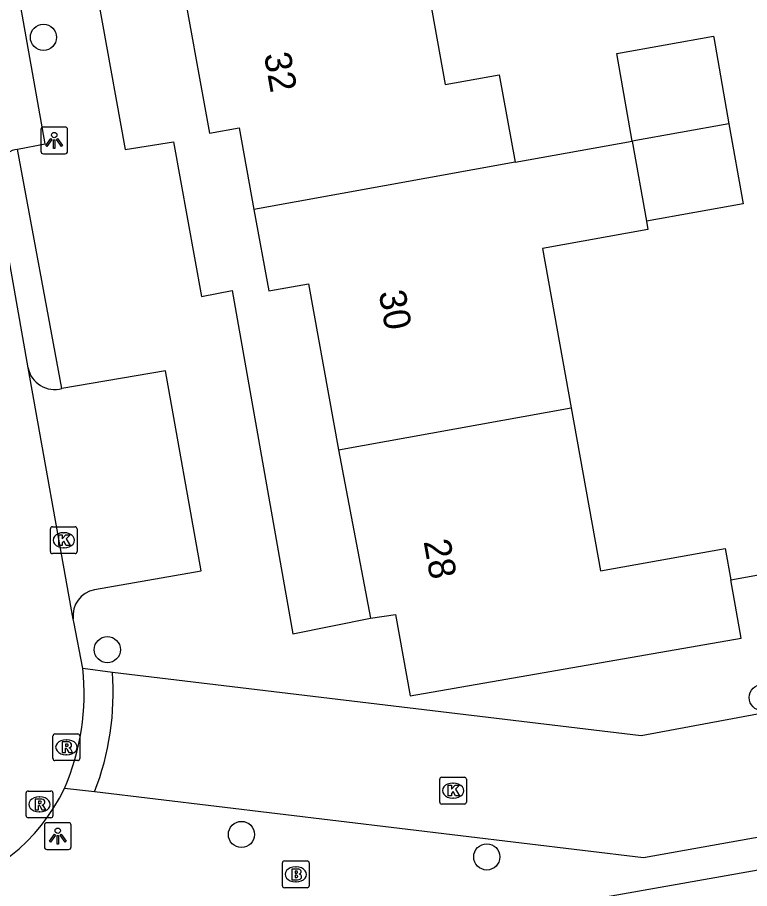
# Model space of a CAD drawing. Extents: x 157793 to 159380, y 380882 to 382313.
# Drawn here: x 158941.3 to 158968.64, y 381629.3 to 381661.84 of the extents above; entities that cross this region are included whole.
import ezdxf

# ---------------------------------------------------------------- set-up
doc = ezdxf.new("R2010")
doc.units = 0
for name, color, linetype in [('IMGEO_Boom', 7, 'Continuous'), ('IMGEO_Brandkraan', 7, 'Continuous'), ('IMGEO_Kolk', 7, 'Continuous'), ('IMGEO_Lichtpunt', 7, 'Continuous'), ('IMGEO_Pand', 7, 'Continuous'), ('IMGEO_Pand_nummerreeks', 7, 'Continuous'), ('IMGEO_Rijbaan_lokaal_open', 7, 'Continuous'), ('IMGEO_Rioolput', 7, 'Continuous'), ('IMGEO_Voetpad_open', 7, 'Continuous')]:
    doc.layers.add(name, color=color, linetype=linetype)

msp = doc.modelspace()

# ---------------------------------------------------------------- linework, layer by layer
at = {"layer": 'IMGEO_Boom'}
for centre in [(158942.272, 381661.099), (158944.657, 381638.227), (158969.115, 381636.438), (158949.665, 381631.327), (158958.828, 381630.487)]:
    msp.add_circle(centre, 0.489, dxfattribs=at)
at = {"layer": 'IMGEO_Brandkraan'}
for p, q in [((158951.194, 381629.409), (158951.194, 381630.261)), ((158951.269, 381630.335), (158952.121, 381630.335)), ((158952.195, 381630.261), (158952.195, 381629.409)), ((158951.682, 381630.115), (158951.707, 381630.115)), ((158952.121, 381629.335), (158951.269, 381629.335)), ((158951.705, 381629.555), (158951.68, 381629.555))]:
    msp.add_line(p, q, dxfattribs=at)
for points in [[(158951.194, 381629.409), (158951.194, 381630.261)], [(158951.269, 381630.335), (158952.121, 381630.335)], [(158952.195, 381630.261), (158952.195, 381629.409)], [(158951.542, 381630.035), (158951.542, 381629.635), (158951.755, 381629.635)], [(158951.773, 381630.035), (158951.542, 381630.035)], [(158951.721, 381629.954), (158951.667, 381629.954), (158951.667, 381629.878)], [(158951.667, 381629.878), (158951.72, 381629.878)], [(158951.729, 381629.802), (158951.667, 381629.802), (158951.667, 381629.721)], [(158951.667, 381629.721), (158951.729, 381629.721)], [(158952.121, 381629.335), (158951.269, 381629.335)]]:
    msp.add_lwpolyline(points, dxfattribs=at)
for centre, radius, start, end in [((158951.271, 381630.259), 0.0765, 91.552, 178.448), ((158951.271, 381630.259), 0.0765, 91.552, 178.448), ((158952.119, 381630.259), 0.0765, 1.552, 88.448), ((158952.119, 381630.259), 0.0765, 1.552, 88.448), ((158951.722, 381629.916), 0.0379, 267.8285, 90.9355), ((158951.777, 381629.89), 0.145, 59.4692, 91.5367), ((158951.802, 381629.937), 0.0922, 285.5137, 58.1501), ((158951.73, 381629.761), 0.0404, 269.8759, 90.5077), ((158951.761, 381629.886), 0.251, 268.6676, 293.5347), ((158951.807, 381629.745), 0.105, 301.3115, 78.989), ((158951.271, 381629.411), 0.0765, 181.552, 268.448), ((158951.271, 381629.411), 0.0765, 181.552, 268.448), ((158952.119, 381629.411), 0.0765, 271.552, 358.448), ((158952.119, 381629.411), 0.0765, 271.552, 358.448)]:
    msp.add_arc(centre, radius, start, end, dxfattribs=at)
for centre, major_axis, ratio, start_param, end_param in [((158951.681, 381629.835), (-0.387, 0.002), 0.722429, 4.712389, 7.853982), ((158951.706, 381629.835), (-0.39, 0.002), 0.717154, 1.570796, 4.712389)]:
    msp.add_ellipse(centre, major_axis=major_axis, ratio=ratio, start_param=start_param, end_param=end_param, dxfattribs=at)
at = {"layer": 'IMGEO_Kolk'}
for p, q in [((158942.529, 381641.89), (158942.529, 381642.742)), ((158942.604, 381642.816), (158943.456, 381642.816)), ((158943.53, 381642.742), (158943.53, 381641.89)), ((158943.017, 381642.596), (158943.042, 381642.596)), ((158943.04, 381642.036), (158943.015, 381642.036)), ((158943.456, 381641.816), (158942.604, 381641.816)), ((158957.068, 381632.537), (158957.068, 381633.389)), ((158957.143, 381633.463), (158957.995, 381633.463)), ((158957.556, 381633.243), (158957.581, 381633.243)), ((158958.069, 381633.389), (158958.069, 381632.537)), ((158957.579, 381632.683), (158957.554, 381632.683)), ((158957.995, 381632.463), (158957.143, 381632.463))]:
    msp.add_line(p, q, dxfattribs=at)
for points in [[(158942.529, 381641.89), (158942.529, 381642.742)], [(158942.604, 381642.816), (158943.456, 381642.816)], [(158943.53, 381642.742), (158943.53, 381641.89)], [(158942.85, 381642.516), (158942.973, 381642.516), (158942.973, 381642.365), (158943.103, 381642.516), (158943.267, 381642.516), (158943.121, 381642.365), (158943.274, 381642.116), (158943.122, 381642.116), (158943.037, 381642.28), (158942.973, 381642.213), (158942.973, 381642.116), (158942.85, 381642.116), (158942.85, 381642.516)], [(158943.456, 381641.816), (158942.604, 381641.816)], [(158957.068, 381632.537), (158957.068, 381633.389)], [(158957.143, 381633.463), (158957.995, 381633.463)], [(158958.069, 381633.389), (158958.069, 381632.537)], [(158957.389, 381633.163), (158957.512, 381633.163), (158957.512, 381633.012), (158957.642, 381633.163), (158957.806, 381633.163), (158957.66, 381633.012), (158957.813, 381632.763), (158957.661, 381632.763), (158957.576, 381632.927), (158957.512, 381632.86), (158957.512, 381632.763), (158957.389, 381632.763), (158957.389, 381633.163)], [(158957.995, 381632.463), (158957.143, 381632.463)]]:
    msp.add_lwpolyline(points, dxfattribs=at)
for centre, start, end in [((158942.606, 381642.74), 91.552, 178.448), ((158942.606, 381642.74), 91.552, 178.448), ((158943.454, 381642.74), 1.552, 88.448), ((158943.454, 381642.74), 1.552, 88.448), ((158942.606, 381641.892), 181.552, 268.448), ((158942.606, 381641.892), 181.552, 268.448), ((158943.454, 381641.892), 271.552, 358.448), ((158943.454, 381641.892), 271.552, 358.448), ((158957.145, 381633.387), 91.552, 178.448), ((158957.145, 381633.387), 91.552, 178.448), ((158957.993, 381633.387), 1.552, 88.448), ((158957.993, 381633.387), 1.552, 88.448), ((158957.145, 381632.539), 181.552, 268.448), ((158957.145, 381632.539), 181.552, 268.448), ((158957.993, 381632.539), 271.552, 358.448), ((158957.993, 381632.539), 271.552, 358.448)]:
    msp.add_arc(centre, 0.0765, start, end, dxfattribs=at)
for centre, major_axis, ratio, start_param, end_param in [((158943.016, 381642.316), (-0.387, 0.002), 0.722429, 4.712389, 7.853982), ((158943.041, 381642.316), (-0.39, 0.002), 0.717154, 1.570796, 4.712389), ((158957.555, 381632.963), (-0.387, 0.002), 0.722429, 4.712389, 7.853982), ((158957.58, 381632.963), (-0.39, 0.002), 0.717154, 1.570796, 4.712389)]:
    msp.add_ellipse(centre, major_axis=major_axis, ratio=ratio, start_param=start_param, end_param=end_param, dxfattribs=at)
at = {"layer": 'IMGEO_Lichtpunt'}
for p, q in [((158942.176, 381657.651), (158942.176, 381656.844)), ((158942.176, 381657.651), (158942.176, 381656.844)), ((158943.078, 381657.746), (158942.27, 381657.746)), ((158943.078, 381657.746), (158942.27, 381657.746)), ((158943.172, 381656.844), (158943.172, 381657.651)), ((158943.172, 381656.844), (158943.172, 381657.651)), ((158942.27, 381656.75), (158943.078, 381656.75)), ((158942.27, 381656.75), (158943.078, 381656.75)), ((158942.308, 381631.669), (158942.308, 381630.862)), ((158942.308, 381631.669), (158942.308, 381630.862)), ((158943.21, 381631.764), (158942.402, 381631.764)), ((158943.21, 381631.764), (158942.402, 381631.764)), ((158943.304, 381630.862), (158943.304, 381631.669)), ((158943.304, 381630.862), (158943.304, 381631.669)), ((158942.402, 381630.768), (158943.21, 381630.768)), ((158942.402, 381630.768), (158943.21, 381630.768))]:
    msp.add_line(p, q, dxfattribs=at)
for points in [[(158942.55, 381657.315), (158942.589, 381657.287), (158942.401, 381657.025), (158942.363, 381657.052), (158942.55, 381657.315)], [(158942.652, 381657.267), (158942.699, 381657.267), (158942.699, 381656.945), (158942.652, 381656.945), (158942.652, 381657.267)], [(158942.762, 381657.287), (158942.8, 381657.314), (158942.987, 381657.052), (158942.948, 381657.024), (158942.762, 381657.287)], [(158942.682, 381631.333), (158942.721, 381631.305), (158942.533, 381631.043), (158942.495, 381631.07), (158942.682, 381631.333)], [(158942.784, 381631.285), (158942.831, 381631.285), (158942.831, 381630.963), (158942.784, 381630.963), (158942.784, 381631.285)], [(158942.894, 381631.305), (158942.932, 381631.332), (158943.119, 381631.07), (158943.08, 381631.042), (158942.894, 381631.305)]]:
    msp.add_lwpolyline(points, dxfattribs=at)
for centre in [(158942.675, 381657.449), (158942.807, 381631.467)]:
    msp.add_circle(centre, 0.0994, dxfattribs=at)
for centre, start, end in [((158942.27, 381657.651), 90, 180), ((158942.27, 381657.651), 90, 180), ((158943.078, 381657.651), 0, 90), ((158943.078, 381657.651), 0, 90), ((158942.27, 381656.844), 180, 270), ((158942.27, 381656.844), 180, 270), ((158943.078, 381656.844), 270, 0), ((158943.078, 381656.844), 270, 360), ((158942.402, 381631.669), 90, 180), ((158942.402, 381631.669), 90, 180), ((158943.21, 381631.669), 0, 90), ((158943.21, 381631.669), 0, 90), ((158942.402, 381630.862), 180, 270), ((158942.402, 381630.862), 180, 270), ((158943.21, 381630.862), 270, 0), ((158943.21, 381630.862), 270, 360)]:
    msp.add_arc(centre, 0.0946, start, end, dxfattribs=at)
at = {"layer": 'IMGEO_Pand'}
for points in [[(158956.164, 381665.506), (158957.276, 381659.339), (158959.294, 381659.703), (158959.884, 381656.431)], [(158947.317, 381663.911), (158948.47, 381657.513), (158949.586, 381657.714), (158950.134, 381654.674)], [(158964.25, 381657.218), (158963.682, 381660.494), (158967.291, 381661.146), (158967.302, 381661.086), (158967.864, 381657.869)], [(158967.864, 381657.869), (158964.25, 381657.218)], [(158967.864, 381657.869), (158968.403, 381654.879), (158964.789, 381654.227)], [(158959.884, 381656.431), (158964.25, 381657.218)], [(158964.25, 381657.218), (158964.789, 381654.227)], [(158959.884, 381656.431), (158950.134, 381654.674)], [(158950.134, 381654.674), (158950.684, 381651.626), (158952.169, 381651.894), (158953.287, 381645.691)], [(158964.789, 381654.227), (158964.845, 381653.918), (158960.908, 381653.209), (158961.981, 381647.262)], [(158953.287, 381645.691), (158961.981, 381647.262)], [(158961.981, 381647.262), (158963.079, 381641.169), (158967.725, 381642.006), (158967.936, 381640.838)], [(158953.287, 381645.691), (158954.479, 381639.407)], [(158954.479, 381639.407), (158955.421, 381639.547), (158955.969, 381636.509), (158968.329, 381638.652), (158967.936, 381640.838)]]:
    msp.add_lwpolyline(points, dxfattribs=at)
at = {"layer": 'IMGEO_Rijbaan_lokaal_open'}
for points in [[(158941.699, 381648.753), (158940.458, 381655.767)], [(158943.384, 381639.371), (158941.699, 381648.753)], [(158943.739, 381637.525), (158943.403, 381639.267), (158943.384, 381639.371)], [(158979.706, 381637.712), (158980.488, 381633.274), (158964.678, 381630.448), (158944.178, 381632.922)], [(158970.001, 381636.014), (158964.589, 381635.012), (158944.845, 381637.381)]]:
    msp.add_lwpolyline(points, dxfattribs=at)
for centre, radius, start, end in [((158935.059, 381636.561), 8.733, 336.2691, 6.3405), ((158934.793, 381636.605), 10.082, 338.5716, 4.4134), ((158936.662, 381636.08), 7.075, 282.212, 334.6063)]:
    msp.add_arc(centre, radius, start, end, dxfattribs=at)
at = {"layer": 'IMGEO_Rioolput'}
for p, q in [((158942.628, 381634.157), (158942.628, 381635.009)), ((158942.703, 381635.083), (158943.555, 381635.083)), ((158943.116, 381634.863), (158943.141, 381634.863)), ((158943.629, 381635.009), (158943.629, 381634.157)), ((158943.139, 381634.303), (158943.114, 381634.303)), ((158943.555, 381634.083), (158942.703, 381634.083)), ((158941.625, 381632.023), (158941.625, 381632.875)), ((158941.7, 381632.949), (158942.552, 381632.949)), ((158942.626, 381632.875), (158942.626, 381632.023)), ((158942.113, 381632.729), (158942.138, 381632.729)), ((158942.552, 381631.949), (158941.7, 381631.949)), ((158942.136, 381632.169), (158942.111, 381632.169))]:
    msp.add_line(p, q, dxfattribs=at)
for points in [[(158942.628, 381634.157), (158942.628, 381635.009)], [(158942.703, 381635.083), (158943.555, 381635.083)], [(158943.629, 381635.009), (158943.629, 381634.157)], [(158943.217, 381634.781), (158942.965, 381634.783), (158942.965, 381634.383)], [(158942.965, 381634.383), (158943.089, 381634.383), (158943.089, 381634.545), (158943.1, 381634.545)], [(158943.143, 381634.702), (158943.089, 381634.702), (158943.089, 381634.621)], [(158943.089, 381634.621), (158943.141, 381634.621)], [(158943.147, 381634.516), (158943.218, 381634.383), (158943.358, 381634.383), (158943.293, 381634.509)], [(158943.555, 381634.083), (158942.703, 381634.083)], [(158941.625, 381632.023), (158941.625, 381632.875)], [(158941.7, 381632.949), (158942.552, 381632.949)], [(158942.626, 381632.875), (158942.626, 381632.023)], [(158942.214, 381632.647), (158941.962, 381632.649), (158941.962, 381632.249)], [(158942.14, 381632.568), (158942.086, 381632.568), (158942.086, 381632.487)], [(158941.962, 381632.249), (158942.086, 381632.249), (158942.086, 381632.411), (158942.097, 381632.411)], [(158942.086, 381632.487), (158942.138, 381632.487)], [(158942.144, 381632.382), (158942.215, 381632.249), (158942.355, 381632.249), (158942.29, 381632.375)], [(158942.552, 381631.949), (158941.7, 381631.949)]]:
    msp.add_lwpolyline(points, dxfattribs=at)
for centre, radius, start, end in [((158942.705, 381635.007), 0.0765, 91.552, 178.448), ((158942.705, 381635.007), 0.0765, 91.552, 178.448), ((158943.553, 381635.007), 0.0765, 1.552, 88.448), ((158943.553, 381635.007), 0.0765, 1.552, 88.448), ((158943.099, 381634.492), 0.0533, 26.0293, 88.6989), ((158943.125, 381634.81), 0.19, 274.7715, 282.9687), ((158943.149, 381634.606), 0.0964, 77.0061, 93.1865), ((158943.163, 381634.663), 0.0378, 276.6634, 79.6772), ((158943.216, 381634.671), 0.109, 350.3612, 89.416), ((158943.214, 381634.671), 0.112, 277.5842, 350.9817), ((158943.198, 381634.456), 0.108, 29.5134, 73.7905), ((158942.705, 381634.159), 0.0765, 181.552, 268.448), ((158942.705, 381634.159), 0.0765, 181.552, 268.448), ((158943.553, 381634.159), 0.0765, 271.552, 358.448), ((158943.553, 381634.159), 0.0765, 271.552, 358.448), ((158941.702, 381632.873), 0.0765, 91.552, 178.448), ((158941.702, 381632.873), 0.0765, 91.552, 178.448), ((158942.55, 381632.873), 0.0765, 1.552, 88.448), ((158942.55, 381632.873), 0.0765, 1.552, 88.448), ((158942.146, 381632.472), 0.0964, 77.0061, 93.1865), ((158942.16, 381632.529), 0.0378, 276.6634, 79.6772), ((158942.213, 381632.537), 0.109, 350.3612, 89.416), ((158942.096, 381632.358), 0.0533, 26.0293, 88.6989), ((158942.122, 381632.676), 0.19, 274.7715, 282.9687), ((158942.211, 381632.537), 0.112, 277.5842, 350.9817), ((158942.195, 381632.322), 0.108, 29.5134, 73.7905), ((158941.702, 381632.025), 0.0765, 181.552, 268.448), ((158941.702, 381632.025), 0.0765, 181.552, 268.448), ((158942.55, 381632.025), 0.0765, 271.552, 358.448), ((158942.55, 381632.025), 0.0765, 271.552, 358.448)]:
    msp.add_arc(centre, radius, start, end, dxfattribs=at)
for centre, major_axis, ratio, start_param, end_param in [((158943.115, 381634.583), (-0.387, 0.002), 0.722429, 4.712389, 7.853982), ((158943.14, 381634.583), (-0.39, 0.002), 0.717154, 1.570796, 4.712389), ((158942.112, 381632.449), (-0.387, 0.002), 0.722429, 4.712389, 7.853982), ((158942.137, 381632.449), (-0.39, 0.002), 0.717154, 1.570796, 4.712389)]:
    msp.add_ellipse(centre, major_axis=major_axis, ratio=ratio, start_param=start_param, end_param=end_param, dxfattribs=at)
at = {"layer": 'IMGEO_Voetpad_open'}
for points in [[(158933.347, 381696.577), (158936.035, 381691.609), (158937.663, 381681.283), (158939.663, 381681.626), (158940.759, 381675.726), (158941.893, 381675.941), (158945.318, 381656.906), (158947.13, 381657.198), (158948.17, 381651.416), (158949.325, 381651.645), (158951.588, 381638.82), (158954.479, 381639.407)], [(158941.3, 381656.915), (158942.337, 381657.12), (158939.425, 381673.473), (158938.266, 381673.239)], [(158942.959, 381647.988), (158941.3, 381656.915)], [(158944.182, 381640.469), (158948.164, 381641.172), (158946.831, 381648.637), (158942.959, 381647.988)], [(158967.936, 381640.838), (158969.115, 381641.049)], [(158944.845, 381637.381), (158943.739, 381637.525)], [(158944.178, 381632.922), (158943.054, 381633.046)], [(158985.004, 381632.829), (158960.022, 381628.413)]]:
    msp.add_lwpolyline(points, dxfattribs=at)
for centre, radius, start, end in [((158941.451, 381655.921), 1.005, 98.665, 188.8186), ((158942.677, 381648.944), 0.997, 191.0454, 286.4272), ((158944.362, 381639.499), 0.986, 100.5105, 187.472)]:
    msp.add_arc(centre, radius, start, end, dxfattribs=at)

# ---------------------------------------------------------------- texts
at = {"layer": 'IMGEO_Pand_nummerreeks'}
for s, rotation, p in [('32', 280.2171, (158950.501, 381660.455)), ('30', 280.2156, (158954.787, 381651.573)), ('28', 280.2198, (158956.464, 381642.271))]:
    msp.add_text(s, height=1, rotation=rotation, dxfattribs=at).set_placement(p)

doc.saveas('drawing.dxf')
